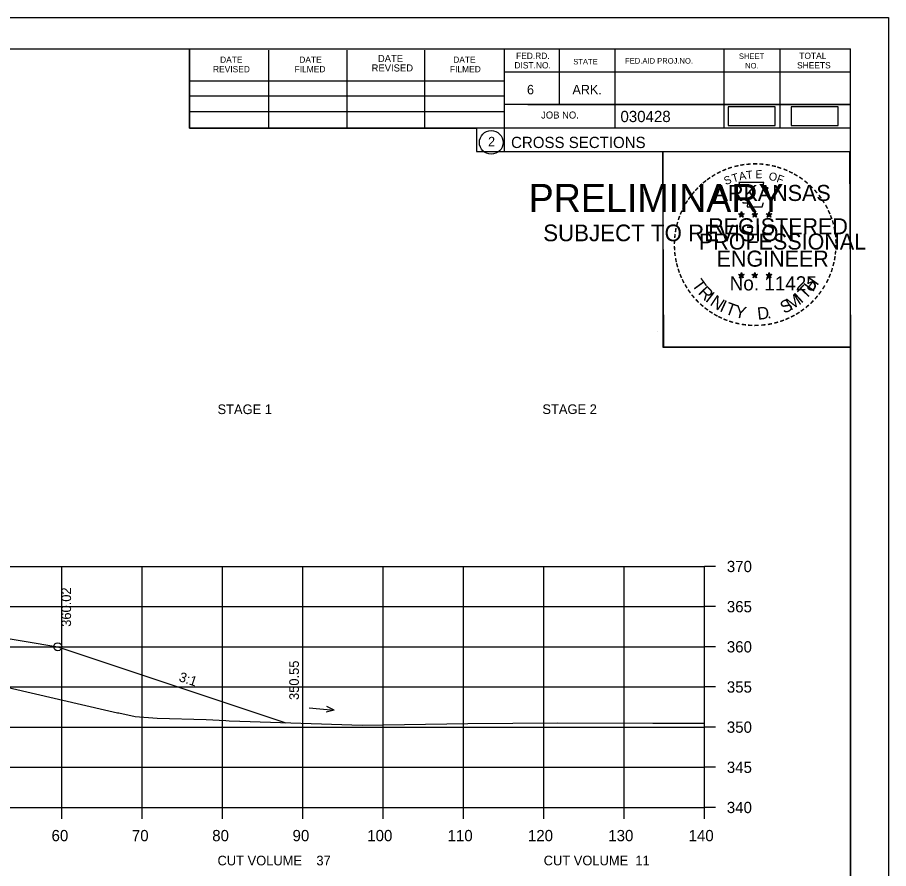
# Model space of a CAD drawing. Extents: x 1374859 to 1376773, y 382242 to 389804.
# Drawn here: x 1376189.1 to 1376297.5, y 384909.2 to 385015.1 of the extents above; entities that cross this region are included whole.
import ezdxf

# ---------------------------------------------------------------- set-up
doc = ezdxf.new("R2010")
doc.units = 0
for name, color, linetype in [('R_Axis', 7, 'Continuous'), ('R_Axis Annot', 7, 'Continuous'), ('R_Border', 7, 'Continuous'), ('R_Border PE', 7, 'Continuous'), ('R_Border Prem', 7, 'Continuous'), ('R_Exist Surface', 7, 'Continuous'), ('R_Fin Surface', 7, 'Continuous'), ('R_Grid', 7, 'Continuous'), ('R_MOT', 7, 'Continuous'), ('R_No Plot', 7, 'Continuous'), ('R_Water Annot', 7, 'Continuous'), ('R_Xsect Elev', 7, 'Continuous'), ('R_Xsect Slope', 7, 'Continuous')]:
    doc.layers.add(name, color=color, linetype=linetype)

msp = doc.modelspace()

# ---------------------------------------------------------------- linework, layer by layer
at = {"layer": 'R_Axis'}
for p, q in [((1376274.57, 384916.78), (1376274.57, 384946.78)), ((1376275.97, 384946.78), (1376274.57, 384946.78)), ((1376275.97, 384941.78), (1376274.57, 384941.78)), ((1376275.97, 384936.78), (1376274.57, 384936.78)), ((1376275.97, 384931.78), (1376274.57, 384931.78)), ((1376275.97, 384926.78), (1376274.57, 384926.78)), ((1376275.97, 384921.78), (1376274.57, 384921.78)), ((1375994.57, 384916.78), (1376274.57, 384916.78)), ((1376194.57, 384915.38), (1376194.57, 384916.78)), ((1376204.57, 384915.38), (1376204.57, 384916.78)), ((1376214.57, 384915.38), (1376214.57, 384916.78)), ((1376224.57, 384915.38), (1376224.57, 384916.78)), ((1376234.57, 384915.38), (1376234.57, 384916.78)), ((1376244.57, 384915.38), (1376244.57, 384916.78)), ((1376254.57, 384915.38), (1376254.57, 384916.78)), ((1376264.57, 384915.38), (1376264.57, 384916.78)), ((1376274.57, 384915.38), (1376274.57, 384916.78)), ((1376275.97, 384916.78), (1376274.57, 384916.78))]:
    msp.add_line(p, q, dxfattribs=at)
at = {"layer": 'R_Border'}
for p, q in [((1375976.57, 385011.24), (1376292.75, 385011.24)), ((1376210.49, 385001.36), (1376210.49, 385011.24)), ((1376220.35, 385001.36), (1376220.35, 385011.04)), ((1376230.11, 385001.36), (1376230.11, 385011.04)), ((1376239.79, 385001.36), (1376239.79, 385011.04)), ((1376249.65, 385011.24), (1376249.65, 384998.44)), ((1376256.49, 385011.24), (1376256.49, 385004.3)), ((1376263.43, 385011.24), (1376263.43, 385001.36)), ((1376277.01, 385011.24), (1376277.01, 385001.36)), ((1376283.95, 385011.24), (1376283.95, 385001.36)), ((1376292.75, 384805.78), (1376292.75, 385011.24)), ((1376292.75, 385008.3), (1376249.65, 385008.3)), ((1376292.75, 385008.32), (1376292.75, 385008.32)), ((1376210.49, 385007.22), (1376249.65, 385007.22)), ((1376210.49, 385005.36), (1376249.65, 385005.36)), ((1376210.49, 385001.36), (1376210.49, 385003.42)), ((1376210.49, 385003.42), (1376249.65, 385003.42)), ((1376292.75, 385004.3), (1376249.65, 385004.3)), ((1376252.61, 385004.3), (1376292.75, 385004.3)), ((1376292.75, 385001.36), (1376210.49, 385001.36)), ((1376249.65, 384998.44), (1376292.75, 384998.44))]:
    msp.add_line(p, q, dxfattribs=at)
msp.add_circle((1376248.04, 384999.57), 1.47, dxfattribs=at)
at = {"layer": 'R_Border PE'}
for p, q in [((1376278.84, 384990.69), (1376279.18, 384990.58)), ((1376278.84, 384990.69), (1376279.09, 384990.65)), ((1376278.84, 384990.69), (1376279.07, 384990.57)), ((1376278.97, 384990.28), (1376279.18, 384990.58)), ((1376278.97, 384990.28), (1376279.09, 384990.53)), ((1376278.97, 384990.28), (1376279.18, 384990.5)), ((1376279.18, 384990.95), (1376279.14, 384990.69)), ((1376279.18, 384990.58), (1376279.18, 384990.95)), ((1376279.18, 384990.95), (1376279.23, 384990.7)), ((1376279.53, 384990.69), (1376279.18, 384990.58)), ((1376279.4, 384990.28), (1376279.18, 384990.58)), ((1376279.4, 384990.28), (1376279.18, 384990.5)), ((1376279.53, 384990.69), (1376279.25, 384990.64)), ((1376279.4, 384990.28), (1376279.26, 384990.57)), ((1376279.53, 384990.69), (1376279.33, 384990.59)), ((1376280.51, 384990.69), (1376280.85, 384990.58)), ((1376280.51, 384990.69), (1376280.76, 384990.65)), ((1376280.51, 384990.69), (1376280.74, 384990.57)), ((1376280.64, 384990.28), (1376280.85, 384990.58)), ((1376280.64, 384990.28), (1376280.76, 384990.53)), ((1376280.64, 384990.28), (1376280.85, 384990.5)), ((1376280.85, 384990.95), (1376280.81, 384990.69)), ((1376280.85, 384990.58), (1376280.85, 384990.95)), ((1376280.85, 384990.95), (1376280.9, 384990.7)), ((1376281.2, 384990.69), (1376280.85, 384990.58)), ((1376281.07, 384990.28), (1376280.85, 384990.58)), ((1376281.07, 384990.28), (1376280.85, 384990.5)), ((1376281.2, 384990.69), (1376280.92, 384990.64)), ((1376281.07, 384990.28), (1376280.93, 384990.57)), ((1376281.2, 384990.69), (1376281, 384990.59)), ((1376282.27, 384990.68), (1376282.62, 384990.57)), ((1376282.27, 384990.68), (1376282.52, 384990.63)), ((1376282.27, 384990.68), (1376282.51, 384990.56)), ((1376282.4, 384990.27), (1376282.62, 384990.57)), ((1376282.4, 384990.27), (1376282.53, 384990.52)), ((1376282.4, 384990.27), (1376282.62, 384990.49)), ((1376282.62, 384990.93), (1376282.58, 384990.68)), ((1376282.62, 384990.57), (1376282.62, 384990.93)), ((1376282.62, 384990.93), (1376282.67, 384990.68)), ((1376282.97, 384990.68), (1376282.62, 384990.57)), ((1376282.83, 384990.27), (1376282.62, 384990.57)), ((1376282.83, 384990.27), (1376282.62, 384990.49)), ((1376282.97, 384990.68), (1376282.68, 384990.63)), ((1376282.83, 384990.27), (1376282.69, 384990.56)), ((1376282.97, 384990.68), (1376282.76, 384990.58)), ((1376278.83, 384983.12), (1376279.18, 384983.01)), ((1376278.83, 384983.12), (1376279.08, 384983.07)), ((1376278.83, 384983.12), (1376279.07, 384983)), ((1376278.96, 384982.71), (1376279.18, 384983.01)), ((1376278.96, 384982.71), (1376279.09, 384982.95)), ((1376278.96, 384982.71), (1376279.18, 384982.93)), ((1376279.18, 384983.37), (1376279.14, 384983.12)), ((1376279.18, 384983.01), (1376279.18, 384983.37)), ((1376279.18, 384983.37), (1376279.23, 384983.12)), ((1376279.53, 384983.12), (1376279.18, 384983.01)), ((1376279.39, 384982.71), (1376279.18, 384983.01)), ((1376279.39, 384982.71), (1376279.18, 384982.92)), ((1376279.53, 384983.12), (1376279.24, 384983.07)), ((1376279.39, 384982.71), (1376279.26, 384983)), ((1376279.53, 384983.12), (1376279.32, 384983.02)), ((1376280.5, 384983.12), (1376280.85, 384983.01)), ((1376280.5, 384983.12), (1376280.75, 384983.07)), ((1376280.5, 384983.12), (1376280.74, 384983)), ((1376280.63, 384982.71), (1376280.85, 384983.01)), ((1376280.63, 384982.71), (1376280.76, 384982.95)), ((1376280.63, 384982.71), (1376280.85, 384982.93)), ((1376280.85, 384983.37), (1376280.81, 384983.12)), ((1376280.85, 384983.01), (1376280.85, 384983.37)), ((1376280.85, 384983.37), (1376280.9, 384983.12)), ((1376281.2, 384983.12), (1376280.85, 384983.01)), ((1376281.06, 384982.71), (1376280.85, 384983.01)), ((1376281.06, 384982.71), (1376280.85, 384982.92)), ((1376281.2, 384983.12), (1376280.91, 384983.07)), ((1376281.06, 384982.71), (1376280.93, 384983)), ((1376281.2, 384983.12), (1376280.99, 384983.02)), ((1376282.27, 384983.11), (1376282.62, 384983)), ((1376282.27, 384983.11), (1376282.52, 384983.06)), ((1376282.27, 384983.11), (1376282.5, 384982.99)), ((1376282.4, 384982.7), (1376282.62, 384983)), ((1376282.4, 384982.7), (1376282.53, 384982.94)), ((1376282.4, 384982.7), (1376282.61, 384982.92)), ((1376282.62, 384983.36), (1376282.58, 384983.11)), ((1376282.83, 384982.7), (1376282.61, 384982.91)), ((1376282.62, 384983), (1376282.62, 384983.36)), ((1376282.62, 384983.36), (1376282.67, 384983.11)), ((1376282.96, 384983.11), (1376282.62, 384983)), ((1376282.83, 384982.7), (1376282.62, 384983)), ((1376282.96, 384983.11), (1376282.68, 384983.06)), ((1376282.83, 384982.7), (1376282.69, 384982.99)), ((1376282.96, 384983.11), (1376282.76, 384983.01))]:
    msp.add_line(p, q, dxfattribs=at)
for points in [[(1376278.88, 384994.57), (1376279.15, 384993.74)], [(1376282.39, 384993.65), (1376282.53, 384993.93), (1376281.84, 384993.91), (1376281.99, 384994.57), (1376278.88, 384994.57)], [(1376279.37, 384992.15), (1376279.37, 384992.06), (1376279.93, 384992.04), (1376279.88, 384991.57), (1376281.75, 384991.57), (1376281.95, 384992.1)], [(1376279.18, 384990.95), (1376279.4, 384990.28), (1376278.84, 384990.69), (1376279.53, 384990.69), (1376278.97, 384990.28), (1376279.18, 384990.95)], [(1376280.85, 384990.95), (1376281.07, 384990.28), (1376280.51, 384990.69), (1376281.2, 384990.69), (1376280.64, 384990.28), (1376280.85, 384990.95)], [(1376282.62, 384990.93), (1376282.83, 384990.27), (1376282.27, 384990.68), (1376282.97, 384990.68), (1376282.4, 384990.27), (1376282.62, 384990.93)], [(1376279.18, 384983.37), (1376279.39, 384982.71), (1376278.83, 384983.12), (1376279.53, 384983.12), (1376278.96, 384982.71), (1376279.18, 384983.37)], [(1376280.85, 384983.37), (1376281.06, 384982.71), (1376280.5, 384983.12), (1376281.2, 384983.12), (1376280.63, 384982.71), (1376280.85, 384983.37)], [(1376282.62, 384983.36), (1376282.83, 384982.7), (1376282.27, 384983.11), (1376282.96, 384983.11), (1376282.4, 384982.7), (1376282.62, 384983.36)]]:
    msp.add_lwpolyline(points, dxfattribs=at)
for centre, radius in [((1376279.18, 384990.58), 0.172), ((1376279.18, 384990.58), 0.145), ((1376279.18, 384990.58), 0.116), ((1376279.18, 384990.58), 0.0991), ((1376279.18, 384990.58), 0.0747), ((1376279.18, 384990.58), 0.0495), ((1376279.18, 384990.58), 0.0296), ((1376280.85, 384990.58), 0.172), ((1376280.85, 384990.58), 0.145), ((1376280.85, 384990.58), 0.116), ((1376280.85, 384990.58), 0.0991), ((1376280.85, 384990.58), 0.0747), ((1376280.85, 384990.58), 0.0495), ((1376280.85, 384990.58), 0.0296), ((1376282.62, 384990.57), 0.172), ((1376282.62, 384990.57), 0.145), ((1376282.62, 384990.57), 0.116), ((1376282.62, 384990.57), 0.0991), ((1376282.62, 384990.57), 0.0747), ((1376282.62, 384990.57), 0.0495), ((1376282.62, 384990.57), 0.0296), ((1376279.18, 384983.01), 0.172), ((1376279.18, 384983.01), 0.145), ((1376279.18, 384983.01), 0.116), ((1376279.18, 384983.01), 0.0991), ((1376279.18, 384983.01), 0.0747), ((1376279.18, 384983.01), 0.0495), ((1376279.18, 384983.01), 0.0296), ((1376280.85, 384983.01), 0.172), ((1376280.85, 384983.01), 0.145), ((1376280.85, 384983.01), 0.116), ((1376280.85, 384983.01), 0.0991), ((1376280.85, 384983.01), 0.0747), ((1376280.85, 384983.01), 0.0495), ((1376280.85, 384983.01), 0.0296), ((1376282.62, 384983), 0.172), ((1376282.62, 384983), 0.145), ((1376282.62, 384983), 0.116), ((1376282.62, 384983), 0.0991), ((1376282.62, 384983), 0.0747), ((1376282.62, 384983), 0.0495), ((1376282.62, 384983), 0.0296)]:
    msp.add_circle(centre, radius, dxfattribs=at)
at = {"layer": 'R_Exist Surface'}
msp.add_lwpolyline([(1376187.89, 384931.7), (1376200.45, 384928.83), (1376201.54, 384928.58), (1376201.7, 384928.57), (1376203.72, 384928.11), (1376206.46, 384927.9), (1376212.54, 384927.75), (1376215.02, 384927.59), (1376215.42, 384927.56), (1376216.75, 384927.51), (1376231.97, 384927.02), (1376245.12, 384927.22), (1376256.34, 384927.32), (1376268.16, 384927.28), (1376274.57, 384927.27)], dxfattribs=at)
at = {"layer": 'R_Fin Surface'}
msp.add_lwpolyline([(1376055.49, 384926.73), (1376058.86, 384925.61), (1376075.09, 384931.02), (1376083.13, 384932.36), (1376097.09, 384934.69), (1376105.09, 384935.3), (1376134.59, 384937.57), (1376164.09, 384939.85), (1376172.09, 384940.46), (1376185.9, 384938.16), (1376194.09, 384936.79), (1376222.48, 384927.33)], dxfattribs=at)
at = {"layer": 'R_Grid'}
for p, q in [((1375994.57, 384946.78), (1376274.57, 384946.78)), ((1376194.57, 384916.78), (1376194.57, 384946.78)), ((1376204.57, 384916.78), (1376204.57, 384946.78)), ((1376214.57, 384916.78), (1376214.57, 384946.78)), ((1376224.57, 384916.78), (1376224.57, 384946.78)), ((1376234.57, 384916.78), (1376234.57, 384946.78)), ((1376244.57, 384916.78), (1376244.57, 384946.78)), ((1376254.57, 384916.78), (1376254.57, 384946.78)), ((1376264.57, 384916.78), (1376264.57, 384946.78)), ((1376274.57, 384916.78), (1376274.57, 384946.78)), ((1375994.57, 384941.78), (1376274.57, 384941.78)), ((1375994.57, 384936.78), (1376274.57, 384936.78)), ((1375994.57, 384931.78), (1376274.57, 384931.78)), ((1375994.57, 384926.78), (1376274.57, 384926.78)), ((1375994.57, 384921.78), (1376274.57, 384921.78)), ((1375994.57, 384916.78), (1376274.57, 384916.78))]:
    msp.add_line(p, q, dxfattribs=at)
at = {"layer": 'R_MOT'}
for points in [[(1376277.55, 385001.69), (1376283.38, 385001.69), (1376283.38, 385004), (1376277.55, 385004)], [(1376285.38, 385001.68), (1376291.21, 385001.68), (1376291.21, 385003.99), (1376285.38, 385003.99)]]:
    msp.add_lwpolyline(points, close=True, dxfattribs=at)
at = {"layer": 'R_No Plot'}
for p, q in [((1375964.17, 385015.13), (1376297.5, 385015.13)), ((1376268.78, 384975.98), (1376268.78, 384975.98))]:
    msp.add_line(p, q, dxfattribs=at)
for points in [[(1375964.16, 385015.13), (1376297.5, 385015.13), (1376297.5, 384801.79), (1375964.16, 384801.79)], [(1376210.49, 385011.24), (1376210.49, 385001.36), (1376246.22, 385001.36), (1376246.22, 384998.44), (1376269.42, 384998.44), (1376269.42, 384974.1), (1376292.75, 384974.1), (1376292.75, 384805.78), (1375976.57, 384805.78), (1375976.57, 385011.24)], [(1376269.42, 384998.44), (1376292.63, 384998.44), (1376292.75, 384974.1), (1376269.54, 384974.1)]]:
    msp.add_lwpolyline(points, close=True, dxfattribs=at)
msp.add_circle((1376194.09, 384936.79), 0.5, dxfattribs=at)
at = {"layer": 'R_Water Annot'}
for p, q in [((1376225.37, 384929.19), (1376228.49, 384928.89)), ((1376228.49, 384928.89), (1376227.5, 384928.63)), ((1376228.49, 384928.89), (1376227.57, 384929.33))]:
    msp.add_line(p, q, dxfattribs=at)

# ---------------------------------------------------------------- texts
at = {"layer": 'R_Axis Annot'}
for s, p in [('STAGE 1', (1376213.97, 384965.75)), ('STAGE 2', (1376254.41, 384965.76))]:
    msp.add_text(s, height=1.2, rotation=360, dxfattribs=at).set_placement(p)
for s, height, p in [('370', 1.4, (1376277.37, 384946.08)), ('365', 1.4, (1376277.37, 384941.08)), ('360', 1.4, (1376277.37, 384936.08)), ('355', 1.4, (1376277.37, 384931.08)), ('350', 1.4, (1376277.37, 384926.08)), ('345', 1.4, (1376277.37, 384921.08)), ('340', 1.4, (1376277.37, 384916.08)), ('60', 1.4, (1376193.31, 384912.58)), ('70', 1.4, (1376203.31, 384912.58)), ('80', 1.4, (1376213.31, 384912.58)), ('90', 1.4, (1376223.31, 384912.58)), ('100', 1.4, (1376232.61, 384912.58)), ('110', 1.4, (1376242.61, 384912.58)), ('120', 1.4, (1376252.61, 384912.58)), ('130', 1.4, (1376262.61, 384912.58)), ('140', 1.4, (1376272.61, 384912.58)), ('CUT VOLUME    37', 1.2, (1376213.97, 384909.57)), ('CUT VOLUME  11', 1.2, (1376254.57, 384909.58))]:
    msp.add_text(s, height=height, dxfattribs=at).set_placement(p)
at = {"layer": 'R_Border'}
for s, height, p in [('DATE', 0.782, (1376214.29, 385009.48)), ('DATE', 0.782, (1376224.15, 385009.48)), ('DATE', 0.879, (1376233.93, 385009.58)), ('DATE', 0.782, (1376243.31, 385009.48)), ('FED.RD.', 0.782, (1376251.13, 385009.96)), ('STATE', 0.684, (1376258.25, 385009.28)), ('FED.AID PROJ.NO.', 0.684, (1376264.71, 385009.38)), ('SHEET', 0.684, (1376278.87, 385009.96)), ('TOTAL', 0.782, (1376286.39, 385009.96)), ('REVISED', 0.782, (1376213.41, 385008.3)), ('FILMED', 0.782, (1376223.57, 385008.3)), ('REVISED', 0.879, (1376233.15, 385008.4)), ('FILMED', 0.782, (1376242.91, 385008.3)), ('DIST.NO.', 0.782, (1376250.93, 385008.78)), ('NO.', 0.684, (1376279.65, 385008.78)), ('SHEETS', 0.782, (1376286.11, 385008.78)), ('6', 1.17, (1376252.49, 385005.56)), ('ARK.', 1.172, (1376258.15, 385005.56)), ('JOB NO.', 0.879, (1376254.25, 385002.54)), ('030428', 1.4, (1376264.13, 385002.1)), ('2', 1.17, (1376247.65, 384999.09)), ('CROSS SECTIONS', 1.4, (1376250.51, 384998.87))]:
    msp.add_text(s, height=height, rotation=360, dxfattribs=at).set_placement(p)
at = {"layer": 'R_Border PE'}
for s, height, rotation, p in [('-', 1.6, 13.6301, (1376278.37, 384995.94)), ('-', 1.6, 10.2193, (1376279.05, 384996.1)), ('-', 1.6, 5.8968, (1376279.78, 384996.21)), ('-', 1.6, 0.1862, (1376280.55, 384996.28)), ('-', 1.6, 357.743, (1376281.28, 384996.27)), ('-', 1.6, 352.1617, (1376282.02, 384996.21)), ('-', 1.6, 347.2049, (1376282.74, 384996.1)), ('-', 1.6, 34.0636, (1376275.76, 384994.74)), ('-', 1.6, 28.7918, (1376276.36, 384995.11)), ('-', 1.6, 24.3072, (1376276.99, 384995.43)), ('-', 1.6, 19.1761, (1376277.62, 384995.7)), ('T', 1, 16.4036, (1376278.15, 384994.58)), ('A', 1, 11.2132, (1376278.97, 384994.83)), ('T', 1, 6.0228, (1376279.82, 384995)), ('E', 1, 0.8323, (1376280.93, 384995.11)), ('O', 1, 350.4515, (1376282.53, 384994.9)), ('-', 1.6, 342.3362, (1376283.37, 384995.94)), ('-', 1.6, 337.8551, (1376284.11, 384995.72)), ('-', 1.6, 334.1211, (1376284.74, 384995.45)), ('-', 1.6, 329.6409, (1376285.32, 384995.17)), ('-', 1.6, 38.9507, (1376274.71, 384993.97)), ('-', 1.6, 36.2317, (1376275.18, 384994.35)), ('S', 1, 21.594, (1376277.23, 384994.25)), ('F', 1, 340.0707, (1376283.48, 384994.67)), ('-', 1.6, 325.8627, (1376285.96, 384994.81)), ('-', 1.6, 320.5297, (1376286.57, 384994.38)), ('-', 1.6, 50.6142, (1376273.42, 384992.59)), ('-', 1.6, 48.423, (1376273.83, 384993.07)), ('-', 1.6, 42.9622, (1376274.27, 384993.55)), ('ARKANSAS', 2, 360, (1376275.73, 384992.28)), ('-', 1.6, 315.5786, (1376287.17, 384993.89)), ('-', 1.6, 309.8797, (1376287.74, 384993.34)), ('-', 1.6, 54.2325, (1376273.01, 384992.02)), ('-', 1.6, 306.6522, (1376288.27, 384992.74)), ('-', 1.4, 303.6753, (1376288.75, 384992.17)), ('-', 1.6, 62.8713, (1376272.37, 384990.88)), ('-', 1.6, 58.0706, (1376272.68, 384991.49)), ('-', 1.6, 299.6684, (1376289.07, 384991.56)), ('-', 1.6, 72.3945, (1376271.89, 384989.64)), ('-', 1.6, 67.7743, (1376272.11, 384990.27)), ('DWB', 0.01, 360, (1376279.17, 384990.57)), ('DWB', 0.01, 360, (1376280.84, 384990.57)), ('DWB', 0.01, 360, (1376282.61, 384990.56)), ('-', 1.6, 294.6628, (1376289.39, 384990.95)), ('-', 1.6, 290.5728, (1376289.65, 384990.38)), ('-', 1.6, 75.461, (1376271.7, 384988.92)), ('REGISTERED', 2, 360, (1376275.05, 384988.13)), ('-', 1.6, 285.1233, (1376289.89, 384989.8)), ('-', 1.6, 85.1863, (1376271.49, 384987.52)), ('-', 1.6, 81.2013, (1376271.56, 384988.21)), ('PROFESSIONAL', 2, 360, (1376273.9, 384986.23)), ('-', 1.6, 280.5493, (1376290.09, 384989.05)), ('-', 1.6, 276.5962, (1376290.25, 384988.29)), ('-', 1.6, 89.0622, (1376271.46, 384986.82)), ('-', 1.6, 274.3301, (1376290.31, 384987.56)), ('-', 1.6, 94.1959, (1376271.5, 384986.09)), ('-', 1.6, 98.9479, (1376271.57, 384985.43)), ('ENGINEER', 2, 360, (1376276.09, 384984.1)), ('-', 1.6, 263.5172, (1376290.32, 384986.27)), ('-', 1.6, 269.9407, (1376290.34, 384986.93)), ('-', 1.6, 101.7149, (1376271.71, 384984.69)), ('-', 1.6, 260.9953, (1376290.25, 384985.61)), ('-', 1.6, 105.4578, (1376271.87, 384984.1)), ('-', 1.6, 109.0874, (1376272.08, 384983.47)), ('-', 1.6, 252.8681, (1376289.96, 384984.21)), ('-', 1.6, 255.7626, (1376290.14, 384984.93)), ('-', 1.6, 114.0643, (1376272.34, 384982.87)), ('T', 1.54, 306.0406, (1376272.94, 384981.85)), ('No. 11425', 1.757, 360, (1376277.72, 384981.15)), ('DWB', 0.01, 360, (1376279.17, 384983)), ('DWB', 0.01, 360, (1376280.84, 384983)), ('DWB', 0.01, 360, (1376282.6, 384982.99)), ('H', 1.54, 54.6088, (1376288.06, 384980.88)), ('-', 1.6, 247.8887, (1376289.74, 384983.54)), ('-', 1.6, 115.7289, (1376272.64, 384982.25)), ('-', 1.6, 120.4471, (1376273, 384981.67)), ('R', 1.54, 314.005, (1376273.7, 384980.8)), ('T', 1.54, 46.6444, (1376287.17, 384979.94)), ('-', 1.6, 239.0712, (1376289.08, 384982.16)), ('-', 1.6, 244.6197, (1376289.48, 384982.91)), ('-', 1.6, 125.8934, (1376273.4, 384981.11)), ('-', 1.6, 130.7181, (1376273.86, 384980.55)), ('I', 1.54, 321.9694, (1376274.6, 384979.87)), ('N', 1.54, 326.5002, (1376275.17, 384979.39)), ('M', 1.54, 32.6563, (1376285.32, 384978.61)), ('I', 1.54, 42.1136, (1376286.61, 384979.46)), ('-', 1.6, 231.2538, (1376288.25, 384980.94)), ('-', 1.6, 233.8452, (1376288.68, 384981.51)), ('-', 1.6, 134.2238, (1376274.38, 384980.01)), ('-', 1.6, 138.9338, (1376274.91, 384979.55)), ('I', 1.54, 335.3603, (1376276.38, 384978.61)), ('T', 1.54, 339.8912, (1376277.04, 384978.28)), ('S', 1.54, 26.9312, (1376284.49, 384978.21)), ('-', 1.6, 221.0851, (1376287.25, 384979.87)), ('-', 1.6, 225.7653, (1376287.77, 384980.38)), ('-', 1.6, 144.6463, (1376275.46, 384979.14)), ('-', 1.6, 148.0898, (1376276.02, 384978.77)), ('Y', 1.54, 347.8556, (1376278.26, 384977.84)), ('D', 1.54, 6.3969, (1376281.24, 384977.48)), ('-', 1.6, 212.2491, (1376286.17, 384979.01)), ('-', 1.6, 215.7363, (1376286.7, 384979.4)), ('-', 1.6, 151.5704, (1376276.6, 384978.44)), ('-', 1.6, 154.6002, (1376277.12, 384978.2)), ('-', 1.6, 158.5612, (1376277.75, 384977.94)), ('-', 1.6, 162.7983, (1376278.43, 384977.73)), ('.', 1.54, 13.7642, (1376282.43, 384977.6)), ('-', 1.6, 195.4743, (1376283.69, 384977.83)), ('-', 1.6, 200.7184, (1376284.36, 384978.07)), ('-', 1.6, 204.2516, (1376284.98, 384978.34)), ('-', 1.6, 207.3568, (1376285.61, 384978.66)), ('-', 1.6, 167.5555, (1376279.15, 384977.57)), ('-', 1.6, 173.1155, (1376279.92, 384977.46)), ('-', 1.6, 176.5183, (1376280.67, 384977.4)), ('-', 1.6, 181.5918, (1376281.41, 384977.42)), ('-', 1.6, 185.8167, (1376282.22, 384977.5)), ('-', 1.6, 191.2858, (1376282.96, 384977.63))]:
    msp.add_text(s, height=height, rotation=rotation, dxfattribs=at).set_placement(p)
at = {"layer": 'R_Border Prem'}
for s, height, p in [('PRELIMINARY', 3.5, (1376252.7, 384990.9)), ('DWB', 0.01, (1376253.45, 384992.75)), ('SUBJECT TO REVISION', 2.0751, (1376254.51, 384987.27))]:
    msp.add_text(s, height=height, rotation=360, dxfattribs=at).set_placement(p)
at = {"layer": 'R_Xsect Elev'}
for s, p in [('360.02', (1376195.74, 384939.27)), ('350.55', (1376224.1, 384930.16))]:
    msp.add_text(s, height=1.2, rotation=90, dxfattribs=at).set_placement(p)
at = {"layer": 'R_Xsect Slope'}
msp.add_text('3:1', height=1.2, rotation=341.5651, dxfattribs=at).set_placement((1376209.07, 384932.54))

doc.saveas('drawing.dxf')
